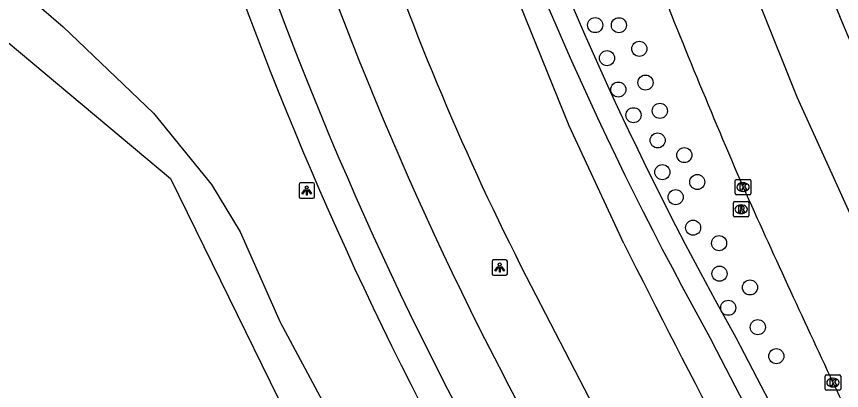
# Model space of a CAD drawing. Extents: x 155018 to 156648, y 383980 to 385733.
# Drawn here: x 155861.9 to 155915.4, y 384925.8 to 384950 of the extents above; entities that cross this region are included whole.
import ezdxf

# ---------------------------------------------------------------- set-up
doc = ezdxf.new("R2010")
doc.units = 0
for name, color, linetype in [('IMGEO_Boom', 7, 'Continuous'), ('IMGEO_Fietspad_gesloten', 7, 'Continuous'), ('IMGEO_Greppel_droge_sloot', 7, 'Continuous'), ('IMGEO_Groenvoorziening', 7, 'Continuous'), ('IMGEO_Kolk', 7, 'Continuous'), ('IMGEO_Lichtpunt', 7, 'Continuous'), ('IMGEO_Meer_plas_ven_vijver', 7, 'Continuous'), ('IMGEO_Parkeervlak_gesloten', 7, 'Continuous'), ('IMGEO_Rijbaan_lokaal_gesloten', 7, 'Continuous'), ('IMGEO_Rijbaan_regionaal_gesloten', 7, 'Continuous'), ('IMGEO_Rioolput', 7, 'Continuous'), ('IMGEO_Voetpad_gesloten', 7, 'Continuous')]:
    doc.layers.add(name, color=color, linetype=linetype)

msp = doc.modelspace()

# ---------------------------------------------------------------- linework, layer by layer
at = {"layer": 'IMGEO_Boom'}
for centre in [(155899.445, 384949.476), (155900.982, 384949.468), (155902.305, 384947.939), (155900.212, 384947.331), (155902.708, 384945.746), (155900.945, 384945.295), (155901.927, 384943.629), (155903.639, 384943.912), (155903.495, 384941.995), (155905.228, 384941.041), (155903.799, 384939.934), (155906.064, 384939.292), (155904.663, 384938.312), (155905.793, 384936.33), (155907.477, 384935.324), (155907.506, 384933.344), (155909.482, 384932.452), (155908.07, 384931.133), (155909.988, 384929.873), (155911.187, 384927.991)]:
    msp.add_circle(centre, 0.489, dxfattribs=at)
at = {"layer": 'IMGEO_Fietspad_gesloten'}
for centre, radius, start, end in [((156096.663, 385032.159), 228.887, 197.35273, 208.29535), ((156097.507, 385032.53), 233.434, 197.36067, 208.21309)]:
    msp.add_arc(centre, radius, start, end, dxfattribs=at)
at = {"layer": 'IMGEO_Greppel_droge_sloot'}
for points in [[(155961.154, 384832.74), (155922.534, 384900.162), (155911.536, 384920.207), (155907.015, 384928.97)], [(155908.561, 384929.213), (155912.886, 384920.904), (155923.838, 384901.004), (155962.543, 384833.543)]]:
    msp.add_lwpolyline(points, dxfattribs=at)
for centre, radius, start, end in [((156098.465, 385036.095), 217.915, 197.80936, 209.37168), ((156105.244, 385039.59), 227.005, 198.2096, 209.16332)]:
    msp.add_arc(centre, radius, start, end, dxfattribs=at)
at = {"layer": 'IMGEO_Groenvoorziening'}
msp.add_lwpolyline([(155827.532, 384988.592), (155833.57, 384978.34), (155836.762, 384974.746), (155838.617, 384973.216), (155842.236, 384970.278), (155844.779, 384967.986), (155845.722, 384966.66), (155846.635, 384964.455), (155847.571, 384962.227), (155848.688, 384960.031), (155852.098, 384958.8), (155854.805, 384957.064), (155859.162, 384954.355), (155864.949, 384949.369), (155870.81, 384943.755), (155874.577, 384939.133), (155876.434, 384936.066), (155879.024, 384930.19), (155881.912, 384924.802)], dxfattribs=at)
at = {"layer": 'IMGEO_Kolk'}
for p, q in [((155908.531, 384938.54), (155908.531, 384939.392)), ((155908.606, 384939.466), (155909.458, 384939.466)), ((155909.019, 384939.246), (155909.044, 384939.246)), ((155909.532, 384939.392), (155909.532, 384938.54)), ((155909.042, 384938.686), (155909.017, 384938.686)), ((155909.458, 384938.466), (155908.606, 384938.466)), ((155914.36, 384925.851), (155914.36, 384926.703)), ((155914.435, 384926.777), (155915.287, 384926.777)), ((155914.848, 384926.557), (155914.873, 384926.557)), ((155915.361, 384926.703), (155915.361, 384925.851)), ((155915.287, 384925.777), (155914.435, 384925.777)), ((155914.871, 384925.997), (155914.846, 384925.997))]:
    msp.add_line(p, q, dxfattribs=at)
for points in [[(155908.531, 384938.54), (155908.531, 384939.392)], [(155908.606, 384939.466), (155909.458, 384939.466)], [(155908.852, 384939.166), (155908.975, 384939.166), (155908.975, 384939.015), (155909.105, 384939.166), (155909.269, 384939.166), (155909.123, 384939.015), (155909.276, 384938.766), (155909.124, 384938.766), (155909.039, 384938.93), (155908.975, 384938.863), (155908.975, 384938.766), (155908.852, 384938.766), (155908.852, 384939.166)], [(155909.532, 384939.392), (155909.532, 384938.54)], [(155909.458, 384938.466), (155908.606, 384938.466)], [(155914.36, 384925.851), (155914.36, 384926.703)], [(155914.435, 384926.777), (155915.287, 384926.777)], [(155914.681, 384926.477), (155914.804, 384926.477), (155914.804, 384926.326), (155914.934, 384926.477), (155915.098, 384926.477), (155914.952, 384926.326), (155915.105, 384926.077), (155914.953, 384926.077), (155914.868, 384926.241), (155914.804, 384926.174), (155914.804, 384926.077), (155914.681, 384926.077), (155914.681, 384926.477)], [(155915.361, 384926.703), (155915.361, 384925.851)], [(155915.287, 384925.777), (155914.435, 384925.777)]]:
    msp.add_lwpolyline(points, dxfattribs=at)
for centre, start, end in [((155908.608, 384939.39), 91.552, 178.448), ((155908.608, 384939.39), 91.552, 178.448), ((155909.456, 384939.39), 1.552, 88.448), ((155909.456, 384939.39), 1.552, 88.448), ((155908.608, 384938.542), 181.552, 268.448), ((155908.608, 384938.542), 181.552, 268.448), ((155909.456, 384938.542), 271.552, 358.448), ((155909.456, 384938.542), 271.552, 358.448), ((155914.437, 384926.701), 91.552, 178.448), ((155914.437, 384926.701), 91.552, 178.448), ((155915.285, 384926.701), 1.552, 88.448), ((155915.285, 384926.701), 1.552, 88.448), ((155914.437, 384925.853), 181.552, 268.448), ((155914.437, 384925.853), 181.552, 268.448), ((155915.285, 384925.853), 271.552, 358.448), ((155915.285, 384925.853), 271.552, 358.448)]:
    msp.add_arc(centre, 0.0765, start, end, dxfattribs=at)
for centre, major_axis, ratio, start_param, end_param in [((155909.018, 384938.966), (-0.387, 0.002), 0.722429, 4.712389, 7.853982), ((155909.043, 384938.966), (-0.39, 0.002), 0.717154, 1.570796, 4.712389), ((155914.847, 384926.277), (-0.387, 0.002), 0.722429, 4.712389, 7.853982), ((155914.872, 384926.277), (-0.39, 0.002), 0.717154, 1.570796, 4.712389)]:
    msp.add_ellipse(centre, major_axis=major_axis, ratio=ratio, start_param=start_param, end_param=end_param, dxfattribs=at)
at = {"layer": 'IMGEO_Lichtpunt'}
for p, q in [((155880.248, 384939.142), (155880.248, 384938.335)), ((155880.248, 384939.142), (155880.248, 384938.335)), ((155881.15, 384939.237), (155880.342, 384939.237)), ((155881.15, 384939.237), (155880.342, 384939.237)), ((155881.244, 384938.335), (155881.244, 384939.142)), ((155881.244, 384938.335), (155881.244, 384939.142)), ((155880.342, 384938.241), (155881.15, 384938.241)), ((155880.342, 384938.241), (155881.15, 384938.241)), ((155892.758, 384934.144), (155892.758, 384933.337)), ((155892.758, 384934.144), (155892.758, 384933.337)), ((155893.66, 384934.239), (155892.852, 384934.239)), ((155893.66, 384934.239), (155892.852, 384934.239)), ((155893.754, 384933.337), (155893.754, 384934.144)), ((155893.754, 384933.337), (155893.754, 384934.144)), ((155892.852, 384933.243), (155893.66, 384933.243)), ((155892.852, 384933.243), (155893.66, 384933.243))]:
    msp.add_line(p, q, dxfattribs=at)
for points in [[(155880.622, 384938.806), (155880.661, 384938.778), (155880.473, 384938.516), (155880.435, 384938.543), (155880.622, 384938.806)], [(155880.724, 384938.758), (155880.771, 384938.758), (155880.771, 384938.436), (155880.724, 384938.436), (155880.724, 384938.758)], [(155880.834, 384938.778), (155880.872, 384938.805), (155881.059, 384938.543), (155881.02, 384938.515), (155880.834, 384938.778)], [(155893.132, 384933.808), (155893.171, 384933.78), (155892.983, 384933.518), (155892.945, 384933.545), (155893.132, 384933.808)], [(155893.234, 384933.76), (155893.281, 384933.76), (155893.281, 384933.438), (155893.234, 384933.438), (155893.234, 384933.76)], [(155893.344, 384933.78), (155893.382, 384933.807), (155893.569, 384933.545), (155893.53, 384933.517), (155893.344, 384933.78)]]:
    msp.add_lwpolyline(points, dxfattribs=at)
for centre in [(155880.747, 384938.94), (155893.257, 384933.942)]:
    msp.add_circle(centre, 0.0994, dxfattribs=at)
for centre, start, end in [((155880.342, 384939.142), 90, 180), ((155880.342, 384939.142), 90, 180), ((155881.15, 384939.142), 0, 90), ((155881.15, 384939.142), 0, 90), ((155880.342, 384938.335), 180, 270), ((155880.342, 384938.335), 180, 270), ((155881.15, 384938.335), 270, 0), ((155881.15, 384938.335), 270, 360), ((155892.852, 384934.144), 90, 180), ((155892.852, 384934.144), 90, 180), ((155893.66, 384934.144), 0, 90), ((155893.66, 384934.144), 0, 90), ((155892.852, 384933.337), 180, 270), ((155892.852, 384933.337), 180, 270), ((155893.66, 384933.337), 270, 0), ((155893.66, 384933.337), 270, 360)]:
    msp.add_arc(centre, 0.0946, start, end, dxfattribs=at)
at = {"layer": 'IMGEO_Meer_plas_ven_vijver'}
msp.add_lwpolyline([(155827.557, 384987.514), (155830.356, 384982.179), (155832.852, 384977.528), (155837.193, 384973.143), (155840.834, 384969.949), (155842.965, 384968.321), (155844.775, 384965.887), (155847.869, 384957.901), (155848.817, 384956.246), (155850.196, 384955.319), (155852.692, 384955.074), (155854.842, 384953.848), (155871.914, 384939.53), (155882.701, 384917.496)], dxfattribs=at)
at = {"layer": 'IMGEO_Parkeervlak_gesloten'}
for centre, radius, start, end in [((156422.574, 385159.133), 558.748, 201.62046, 203.20592), ((156829.475, 385354.111), 1009.733, 204.276652, 205.069013), ((156613.45, 385257.371), 773.079, 205.358475, 206.495062)]:
    msp.add_arc(centre, radius, start, end, dxfattribs=at)
at = {"layer": 'IMGEO_Rijbaan_lokaal_gesloten'}
for points in [[(155893.925, 384997.709), (155895.33, 384992.84), (155896.786, 384987.985), (155898.294, 384983.147), (155899.789, 384978.621), (155901.321, 384974.107), (155902.89, 384969.606), (155904.66, 384964.824), (155906.47, 384960.057), (155908.318, 384955.305), (155910.212, 384950.589), (155912.529, 384944.815), (155918.109, 384932.502)], [(155917.342, 384945.228), (155915.309, 384950.036)]]:
    msp.add_lwpolyline(points, dxfattribs=at)
msp.add_arc((156347.36, 385128.999), 467.65, 199.47745, 202.50019, dxfattribs=at)
at = {"layer": 'IMGEO_Rijbaan_regionaal_gesloten'}
for points in [[(155901.297, 384935.314), (155897.749, 384942.939), (155894.575, 384950.8), (155890.825, 384960.512), (155887.342, 384971.468), (155883.483, 384986.957)], [(155894.98, 384933.155), (155898.732, 384925.896), (155902.596, 384918.444), (155920.302, 384886.009), (155931.668, 384866.172), (155968.307, 384802.15)]]:
    msp.add_lwpolyline(points, dxfattribs=at)
for centre, radius, start, end in [((156054.227, 385014.339), 178.747, 198.66305, 207.01259), ((156792.642, 385383.905), 997.862, 206.71492, 210.115927)]:
    msp.add_arc(centre, radius, start, end, dxfattribs=at)
at = {"layer": 'IMGEO_Rioolput'}
for p, q in [((155908.485, 384938.027), (155909.337, 384938.027)), ((155908.41, 384937.101), (155908.41, 384937.953)), ((155908.898, 384937.807), (155908.923, 384937.807)), ((155909.411, 384937.953), (155909.411, 384937.101)), ((155909.337, 384937.027), (155908.485, 384937.027)), ((155908.921, 384937.247), (155908.896, 384937.247))]:
    msp.add_line(p, q, dxfattribs=at)
for points in [[(155908.485, 384938.027), (155909.337, 384938.027)], [(155908.41, 384937.101), (155908.41, 384937.953)], [(155908.999, 384937.725), (155908.747, 384937.727), (155908.747, 384937.327)], [(155908.747, 384937.327), (155908.871, 384937.327), (155908.871, 384937.489), (155908.882, 384937.489)], [(155908.925, 384937.646), (155908.871, 384937.646), (155908.871, 384937.565)], [(155908.871, 384937.565), (155908.923, 384937.565)], [(155909.411, 384937.953), (155909.411, 384937.101)], [(155909.337, 384937.027), (155908.485, 384937.027)], [(155908.929, 384937.46), (155909, 384937.327), (155909.14, 384937.327), (155909.075, 384937.453)]]:
    msp.add_lwpolyline(points, dxfattribs=at)
for centre, radius, start, end in [((155908.487, 384937.951), 0.0765, 91.552, 178.448), ((155908.487, 384937.951), 0.0765, 91.552, 178.448), ((155909.335, 384937.951), 0.0765, 1.552, 88.448), ((155909.335, 384937.951), 0.0765, 1.552, 88.448), ((155908.881, 384937.436), 0.0533, 26.0293, 88.6989), ((155908.907, 384937.754), 0.19, 274.7715, 282.9687), ((155908.931, 384937.55), 0.0964, 77.0061, 93.1865), ((155908.945, 384937.607), 0.0378, 276.6634, 79.6772), ((155908.998, 384937.615), 0.109, 350.3612, 89.416), ((155908.996, 384937.615), 0.112, 277.5842, 350.9817), ((155908.98, 384937.4), 0.108, 29.5134, 73.7905), ((155908.487, 384937.103), 0.0765, 181.552, 268.448), ((155908.487, 384937.103), 0.0765, 181.552, 268.448), ((155909.335, 384937.103), 0.0765, 271.552, 358.448), ((155909.335, 384937.103), 0.0765, 271.552, 358.448)]:
    msp.add_arc(centre, radius, start, end, dxfattribs=at)
for centre, major_axis, ratio, start_param, end_param in [((155908.897, 384937.527), (-0.387, 0.002), 0.722429, 4.712389, 7.853982), ((155908.922, 384937.527), (-0.39, 0.002), 0.717154, 1.570796, 4.712389)]:
    msp.add_ellipse(centre, major_axis=major_axis, ratio=ratio, start_param=start_param, end_param=end_param, dxfattribs=at)
at = {"layer": 'IMGEO_Voetpad_gesloten'}
msp.add_arc((156101.991, 385034.463), 240.294, 197.49217, 208.11491, dxfattribs=at)

doc.saveas('drawing.dxf')
